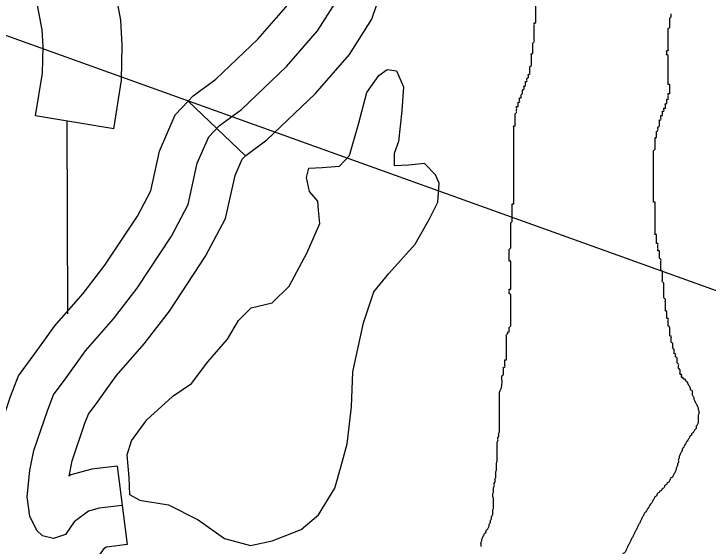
# Model space of a CAD drawing. Extents: x 813775 to 1157140, y 1757555 to 1979907.
# Drawn here: x 1017244 to 1019875, y 1827889 to 1829908 of the extents above; entities that cross this region are included whole.
import ezdxf

# ---------------------------------------------------------------- set-up
doc = ezdxf.new("R2010")
doc.units = 0
for name, color, linetype in [('Level 35', 7, 'Continuous'), ('Level 45', 7, 'Continuous'), ('Level 5', 7, 'Continuous'), ('Level 9', 7, 'Continuous'), ('R_Draft', 7, 'Continuous')]:
    doc.layers.add(name, color=color, linetype=linetype)

msp = doc.modelspace()

# ---------------------------------------------------------------- linework, layer by layer
at = {"layer": 'Level 35'}
for points in [[(1018361.7, 1829322.9), (1018411.8, 1829325.3), (1018478.2, 1829330.6), (1018515.4, 1829370.5), (1018549.9, 1829490.1), (1018581.8, 1829609.7), (1018626.9, 1829673.5), (1018658.8, 1829697.4), (1018693.3, 1829692.1), (1018719.9, 1829631), (1018714.6, 1829540.6), (1018701.3, 1829423.6), (1018685.4, 1829378.4), (1018685.4, 1829331.6)], [(1017720.2, 1828063.7), (1017830.2, 1828045.3), (1017941.7, 1827989.5), (1018042.6, 1827917.7), (1018140.9, 1827891.2), (1018223.2, 1827909.8), (1018332.1, 1827952.3), (1018398.5, 1828008.1), (1018459.6, 1828109.1), (1018483.5, 1828194.2), (1018507.4, 1828276.6), (1018523.4, 1828417.5), (1018528.7, 1828550.4), (1018568.5, 1828736.5), (1018608.3, 1828853.4), (1018664.1, 1828922.6), (1018765, 1829034.2), (1018818.2, 1829129.9), (1018850, 1829193.7), (1018855.3, 1829265.5), (1018842.1, 1829297.4), (1018799.6, 1829339.9), (1018741.1, 1829334.6), (1018685.4, 1829331.6)], [(1017720.2, 1828063.7), (1017683.7, 1828083.6), (1017681, 1828150), (1017673.1, 1828235.1), (1017689, 1828288.2), (1017747.4, 1828368), (1017845.7, 1828458.4), (1017917.4, 1828506.2), (1017978.5, 1828588.6), (1018052.9, 1828673.7), (1018095.4, 1828745.5), (1018143.2, 1828793.3), (1018222.8, 1828811.9), (1018286.6, 1828875.7), (1018355.6, 1829003.3), (1018403.4, 1829112.3), (1018398.1, 1829162.8), (1018395.5, 1829197.4), (1018363.6, 1829234.6), (1018353, 1829287.7), (1018361.7, 1829322.9)]]:
    msp.add_lwpolyline(points, dxfattribs=at)
at = {"layer": 'Level 45'}
for p, q in [((1018121.4, 1829369.6), (1017903.9, 1829576.2)), ((1017622.3, 1829472.4), (1017326.2, 1829520.8)), ((1017635.8, 1828192.7), (1017673, 1827895))]:
    msp.add_line(p, q, dxfattribs=at)
for points in [[(1018023.3, 1829484.1), (1018105.9, 1829544.9), (1018277.5, 1829708), (1018394.8, 1829843.5), (1018464.3, 1829952.2), (1018514.3, 1830102.3), (1018529.5, 1830211), (1018536, 1830561.1), (1018540.4, 1830765.6), (1018521.2, 1830965), (1018473.4, 1831093.3)], [(1017326.2, 1829520.8), (1017352.8, 1829683.1), (1017354.6, 1829784.2), (1017351.1, 1829846.9), (1017333.2, 1829940.7), (1017305.6, 1830101.8), (1017294.1, 1830267.9), (1017289.7, 1830374.5), (1017283, 1830539.6), (1017283, 1830545.5)], [(1017622.3, 1829472.4), (1017652.3, 1829656), (1017654.8, 1829789.7), (1017649.6, 1829883.6), (1017628.4, 1829994.2), (1017603.9, 1830137.5), (1017593.7, 1830284.5), (1017589.4, 1830386.7), (1017583, 1830545.6), (1017583, 1830545.5)], [(1017903.9, 1829576.2), (1017923.6, 1829596.9), (1018009.3, 1829660.1), (1018168.9, 1829811.8), (1018274.3, 1829933.5), (1018327.9, 1830017.3), (1018367.6, 1830136.7), (1018379.7, 1830222.9), (1018381.9, 1830338.8)], [(1018121.4, 1829369.6), (1018123, 1829371.2), (1018202.4, 1829429.8), (1018386.1, 1829604.3), (1018515.3, 1829753.5), (1018600.7, 1829887.2), (1018660.9, 1830067.9), (1018679.3, 1830199.2), (1018681.8, 1830333.2)], [(1017356.8, 1828666.6), (1017397.8, 1828723.4), (1017505.9, 1828847), (1017588.7, 1828954.2), (1017711.9, 1829141.2), (1017762.2, 1829236.6), (1017795.7, 1829387.6), (1017855.4, 1829525.1), (1017903.9, 1829576.2)], [(1017654.4, 1828043.9), (1017567.5, 1828033), (1017526.2, 1828022.1), (1017471.9, 1827980.8), (1017439.3, 1827933), (1017393.7, 1827917.7), (1017352.4, 1827928.6), (1017330.7, 1827948.2), (1017304.6, 1828002.5), (1017293.7, 1828076.5), (1017304.6, 1828176.5), (1017319.8, 1828251.5), (1017372, 1828405.9), (1017393.7, 1828462.5), (1017441.5, 1828527.7), (1017515.3, 1828629.9), (1017621.8, 1828751.7), (1017710.9, 1828867), (1017841.2, 1829064.8), (1017904.2, 1829184.4), (1017939, 1829341), (1017982.4, 1829441.1), (1018023.3, 1829484.1)], [(1017599.9, 1828490.9), (1017632.9, 1828536.4), (1017737.7, 1828656.4), (1017833, 1828779.7), (1017970.5, 1828988.4), (1018046.3, 1829132.3), (1018082.3, 1829294.5), (1018109.5, 1829357), (1018121.4, 1829369.6)], [(1017673, 1827895), (1017596, 1827885.4), (1017593.3, 1827884.7), (1017582.1, 1827876.2), (1017534.8, 1827806.7), (1017398.7, 1827761.3), (1017279, 1827792.8), (1017208.3, 1827856.6), (1017159.5, 1827958.2), (1017142.6, 1828073.6), (1017156.2, 1828199.6), (1017174.7, 1828290.6), (1017230.8, 1828456.8), (1017260.8, 1828535), (1017320.2, 1828616), (1017356.8, 1828666.6)], [(1017635.8, 1828192.7), (1017538.9, 1828180.6), (1017459.1, 1828159.6), (1017453.3, 1828155.1), (1017464.9, 1828212.5), (1017513.1, 1828355), (1017526.5, 1828390), (1017562.8, 1828439.5), (1017599.9, 1828490.9)]]:
    msp.add_lwpolyline(points, dxfattribs=at)
at = {"layer": 'Level 5'}
msp.add_lwpolyline([(1017445.1, 1829501.4), (1017447, 1828770.8)], dxfattribs=at)
at = {"layer": 'Level 9'}
for points in [[(1019143.5, 1829489.2), (1019143.5, 1829494.8), (1019143.5, 1829500.4), (1019143.5, 1829505.9), (1019143.5, 1829511.5), (1019143.5, 1829517.1), (1019143.5, 1829522.7), (1019143.5, 1829528.3), (1019149.1, 1829533.9), (1019149.1, 1829539.4), (1019149.1, 1829545), (1019149.1, 1829550.6), (1019149.1, 1829556.2), (1019154.7, 1829556.2), (1019154.7, 1829561.8), (1019154.7, 1829567.3), (1019154.7, 1829572.9), (1019160.2, 1829572.9), (1019160.2, 1829578.5), (1019160.2, 1829584.1), (1019160.2, 1829589.7), (1019165.8, 1829589.7), (1019165.8, 1829595.3), (1019165.8, 1829600.8), (1019171.4, 1829606.4), (1019171.4, 1829612), (1019171.4, 1829617.6), (1019177, 1829623.2), (1019177, 1829628.7), (1019177, 1829634.3), (1019182.6, 1829634.3), (1019182.6, 1829639.9), (1019182.6, 1829645.5), (1019182.6, 1829651.1), (1019188.1, 1829651.1), (1019188.1, 1829656.7), (1019188.1, 1829662.2), (1019193.7, 1829667.8), (1019193.7, 1829673.4), (1019193.7, 1829679), (1019199.3, 1829679), (1019199.3, 1829684.6), (1019199.3, 1829690.1), (1019199.3, 1829695.7), (1019199.3, 1829701.3), (1019199.3, 1829706.9), (1019204.9, 1829712.5), (1019204.9, 1829718.1), (1019204.9, 1829723.6), (1019204.9, 1829729.2), (1019204.9, 1829734.8), (1019204.9, 1829740.4), (1019204.9, 1829746), (1019204.9, 1829751.5), (1019204.9, 1829757.1), (1019210.4, 1829757.1), (1019210.4, 1829762.7), (1019210.4, 1829768.3), (1019210.4, 1829773.9), (1019210.4, 1829779.5), (1019210.4, 1829785), (1019210.4, 1829790.6), (1019210.4, 1829796.2), (1019216, 1829801.8), (1019216, 1829807.4), (1019216, 1829812.9), (1019216, 1829818.5), (1019216, 1829824.1), (1019216, 1829829.7), (1019216, 1829835.3), (1019216, 1829840.9), (1019216, 1829846.4), (1019216, 1829852), (1019216, 1829857.6), (1019216, 1829863.2), (1019216, 1829868.8), (1019216, 1829874.3), (1019221.6, 1829874.3), (1019221.6, 1829879.9), (1019221.6, 1829885.5), (1019221.6, 1829891.1), (1019221.6, 1829896.7), (1019221.6, 1829902.3), (1019221.6, 1829907.8), (1019221.6, 1829913.4), (1019221.6, 1829919), (1019221.6, 1829924.6), (1019221.6, 1829930.2), (1019221.6, 1829935.7), (1019221.6, 1829941.3), (1019221.6, 1829946.9)], [(1019679.1, 1829461.3), (1019684.7, 1829466.9), (1019684.7, 1829472.5), (1019684.7, 1829478), (1019690.3, 1829483.6), (1019690.3, 1829489.2), (1019690.3, 1829494.8), (1019690.3, 1829500.4), (1019690.3, 1829505.9), (1019695.8, 1829505.9), (1019695.8, 1829511.5), (1019695.8, 1829517.1), (1019695.8, 1829522.7), (1019701.4, 1829522.7), (1019701.4, 1829528.3), (1019701.4, 1829533.9), (1019701.4, 1829539.4), (1019707, 1829539.4), (1019707, 1829545), (1019707, 1829550.6), (1019712.6, 1829550.6), (1019712.6, 1829556.2), (1019712.6, 1829561.8), (1019712.6, 1829567.3), (1019718.1, 1829567.3), (1019718.1, 1829572.9), (1019718.1, 1829578.5), (1019718.1, 1829584.1), (1019723.7, 1829584.1), (1019723.7, 1829589.7), (1019723.7, 1829595.3), (1019723.7, 1829600.8), (1019723.7, 1829606.4), (1019729.3, 1829606.4), (1019729.3, 1829612), (1019729.3, 1829617.6), (1019729.3, 1829623.2), (1019729.3, 1829628.7), (1019729.3, 1829634.3), (1019729.3, 1829639.9), (1019723.7, 1829639.9), (1019723.7, 1829645.5), (1019723.7, 1829651.1), (1019723.7, 1829656.7), (1019723.7, 1829662.2), (1019723.7, 1829667.8), (1019723.7, 1829673.4), (1019723.7, 1829679), (1019723.7, 1829684.6), (1019723.7, 1829690.1), (1019723.7, 1829695.7), (1019723.7, 1829701.3), (1019723.7, 1829706.9), (1019723.7, 1829712.5), (1019723.7, 1829718.1), (1019723.7, 1829723.6), (1019723.7, 1829729.2), (1019723.7, 1829734.8), (1019723.7, 1829740.4), (1019723.7, 1829746), (1019723.7, 1829751.5), (1019718.1, 1829751.5), (1019718.1, 1829757.1), (1019718.1, 1829762.7), (1019718.1, 1829768.3), (1019723.7, 1829768.3), (1019723.7, 1829773.9), (1019723.7, 1829779.5), (1019723.7, 1829785), (1019723.7, 1829790.6), (1019723.7, 1829796.2), (1019723.7, 1829801.8), (1019723.7, 1829807.4), (1019723.7, 1829812.9), (1019723.7, 1829818.5), (1019723.7, 1829824.1), (1019723.7, 1829829.7), (1019723.7, 1829835.3), (1019723.7, 1829840.9), (1019723.7, 1829846.4), (1019723.7, 1829852), (1019729.3, 1829857.6), (1019729.3, 1829863.2), (1019729.3, 1829868.8), (1019729.3, 1829874.3), (1019729.3, 1829879.9), (1019729.3, 1829885.5), (1019729.3, 1829891.1), (1019734.9, 1829896.7), (1019734.9, 1829902.3), (1019734.9, 1829907.8)], [(1019121.2, 1828998), (1019121.2, 1829003.6), (1019121.2, 1829009.2), (1019121.2, 1829014.7), (1019126.8, 1829020.3), (1019126.8, 1829025.9), (1019126.8, 1829031.5), (1019126.8, 1829037.1), (1019126.8, 1829042.7), (1019126.8, 1829048.2), (1019126.8, 1829053.8), (1019126.8, 1829059.4), (1019126.8, 1829065), (1019126.8, 1829070.6), (1019126.8, 1829076.1), (1019126.8, 1829081.7), (1019126.8, 1829087.3), (1019126.8, 1829092.9), (1019126.8, 1829098.5), (1019126.8, 1829104.1), (1019126.8, 1829109.6), (1019126.8, 1829115.2), (1019132.3, 1829120.8), (1019132.3, 1829126.4), (1019132.3, 1829132), (1019132.3, 1829137.5), (1019132.3, 1829143.1), (1019132.3, 1829148.7), (1019132.3, 1829154.3), (1019132.3, 1829159.9), (1019132.3, 1829165.5), (1019132.3, 1829171), (1019132.3, 1829176.6), (1019132.3, 1829182.2), (1019132.3, 1829187.8), (1019137.9, 1829187.8), (1019137.9, 1829193.4), (1019137.9, 1829198.9), (1019137.9, 1829204.5), (1019137.9, 1829210.1), (1019137.9, 1829215.7), (1019137.9, 1829221.3), (1019137.9, 1829226.9), (1019137.9, 1829232.4), (1019137.9, 1829238), (1019137.9, 1829243.6), (1019137.9, 1829249.2), (1019137.9, 1829254.8), (1019137.9, 1829260.3), (1019137.9, 1829265.9), (1019137.9, 1829271.5), (1019137.9, 1829277.1), (1019137.9, 1829282.7), (1019137.9, 1829288.3), (1019137.9, 1829293.8), (1019137.9, 1829299.4), (1019137.9, 1829305), (1019137.9, 1829310.6), (1019137.9, 1829316.2), (1019137.9, 1829321.7), (1019137.9, 1829327.3), (1019137.9, 1829332.9), (1019137.9, 1829338.5), (1019137.9, 1829344.1), (1019137.9, 1829349.7), (1019137.9, 1829355.2), (1019137.9, 1829360.8), (1019137.9, 1829366.4), (1019137.9, 1829372), (1019137.9, 1829377.6), (1019137.9, 1829383.1), (1019137.9, 1829388.7), (1019137.9, 1829394.3), (1019137.9, 1829399.9), (1019137.9, 1829405.5), (1019137.9, 1829411.1), (1019137.9, 1829416.6), (1019137.9, 1829422.2), (1019137.9, 1829427.8), (1019137.9, 1829433.4), (1019137.9, 1829439), (1019137.9, 1829444.5), (1019137.9, 1829450.1), (1019137.9, 1829455.7), (1019137.9, 1829461.3), (1019137.9, 1829466.9), (1019137.9, 1829472.5), (1019137.9, 1829478), (1019137.9, 1829483.6), (1019143.5, 1829483.6), (1019143.5, 1829489.2)], [(1019690.3, 1828986.8), (1019690.3, 1828992.4), (1019690.3, 1828998), (1019690.3, 1829003.6), (1019690.3, 1829009.2), (1019684.7, 1829009.2), (1019684.7, 1829014.7), (1019684.7, 1829020.3), (1019684.7, 1829025.9), (1019684.7, 1829031.5), (1019684.7, 1829037.1), (1019679.1, 1829037.1), (1019679.1, 1829042.7), (1019679.1, 1829048.2), (1019679.1, 1829053.8), (1019679.1, 1829059.4), (1019679.1, 1829065), (1019679.1, 1829070.6), (1019673.5, 1829070.6), (1019673.5, 1829076.1), (1019673.5, 1829081.7), (1019673.5, 1829087.3), (1019673.5, 1829092.9), (1019673.5, 1829098.5), (1019673.5, 1829104.1), (1019673.5, 1829109.6), (1019673.5, 1829115.2), (1019673.5, 1829120.8), (1019673.5, 1829126.4), (1019673.5, 1829132), (1019673.5, 1829137.5), (1019673.5, 1829143.1), (1019673.5, 1829148.7), (1019673.5, 1829154.3), (1019673.5, 1829159.9), (1019673.5, 1829165.5), (1019673.5, 1829171), (1019673.5, 1829176.6), (1019673.5, 1829182.2), (1019673.5, 1829187.8), (1019673.5, 1829193.4), (1019667.9, 1829193.4), (1019667.9, 1829198.9), (1019667.9, 1829204.5), (1019667.9, 1829210.1), (1019667.9, 1829215.7), (1019667.9, 1829221.3), (1019667.9, 1829226.9), (1019667.9, 1829232.4), (1019667.9, 1829238), (1019667.9, 1829243.6), (1019667.9, 1829249.2), (1019667.9, 1829254.8), (1019667.9, 1829260.3), (1019667.9, 1829265.9), (1019667.9, 1829271.5), (1019667.9, 1829277.1), (1019667.9, 1829282.7), (1019667.9, 1829288.3), (1019667.9, 1829293.8), (1019667.9, 1829299.4), (1019667.9, 1829305), (1019667.9, 1829310.6), (1019667.9, 1829316.2), (1019667.9, 1829321.7), (1019667.9, 1829327.3), (1019667.9, 1829332.9), (1019667.9, 1829338.5), (1019667.9, 1829344.1), (1019667.9, 1829349.7), (1019667.9, 1829355.2), (1019667.9, 1829360.8), (1019667.9, 1829366.4), (1019667.9, 1829372), (1019667.9, 1829377.6), (1019667.9, 1829383.1), (1019667.9, 1829388.7), (1019673.5, 1829394.3), (1019673.5, 1829399.9), (1019673.5, 1829405.5), (1019673.5, 1829411.1), (1019673.5, 1829416.6), (1019673.5, 1829422.2), (1019673.5, 1829427.8), (1019673.5, 1829433.4), (1019673.5, 1829439), (1019679.1, 1829439), (1019679.1, 1829444.5), (1019679.1, 1829450.1), (1019679.1, 1829455.7), (1019679.1, 1829461.3)], [(1019093.3, 1828523.5), (1019093.3, 1828529.1), (1019093.3, 1828534.7), (1019098.9, 1828540.3), (1019098.9, 1828545.9), (1019098.9, 1828551.5), (1019098.9, 1828557), (1019098.9, 1828562.6), (1019098.9, 1828568.2), (1019104.4, 1828568.2), (1019104.4, 1828573.8), (1019104.4, 1828579.4), (1019104.4, 1828584.9), (1019104.4, 1828590.5), (1019104.4, 1828596.1), (1019110, 1828596.1), (1019110, 1828601.7), (1019110, 1828607.3), (1019110, 1828612.9), (1019110, 1828618.4), (1019110, 1828624), (1019110, 1828629.6), (1019110, 1828635.2), (1019110, 1828640.8), (1019110, 1828646.3), (1019110, 1828651.9), (1019110, 1828657.5), (1019110, 1828663.1), (1019110, 1828668.7), (1019110, 1828674.3), (1019110, 1828679.8), (1019110, 1828685.4), (1019110, 1828691), (1019115.6, 1828696.6), (1019115.6, 1828702.2), (1019121.2, 1828702.2), (1019121.2, 1828707.7), (1019121.2, 1828713.3), (1019121.2, 1828718.9), (1019126.8, 1828724.5), (1019126.8, 1828730.1), (1019126.8, 1828735.7), (1019126.8, 1828741.2), (1019126.8, 1828746.8), (1019126.8, 1828752.4), (1019126.8, 1828758), (1019126.8, 1828763.6), (1019126.8, 1828769.1), (1019126.8, 1828774.7), (1019126.8, 1828780.3), (1019126.8, 1828785.9), (1019126.8, 1828791.5), (1019126.8, 1828797.1), (1019126.8, 1828802.6), (1019126.8, 1828808.2), (1019126.8, 1828813.8), (1019126.8, 1828819.4), (1019126.8, 1828825), (1019126.8, 1828830.5), (1019126.8, 1828836.1), (1019126.8, 1828841.7), (1019121.2, 1828847.3), (1019121.2, 1828852.9), (1019121.2, 1828858.5), (1019121.2, 1828864), (1019126.8, 1828864), (1019126.8, 1828869.6), (1019126.8, 1828875.2), (1019126.8, 1828880.8), (1019126.8, 1828886.4), (1019126.8, 1828891.9), (1019126.8, 1828897.5), (1019126.8, 1828903.1), (1019126.8, 1828908.7), (1019126.8, 1828914.3), (1019126.8, 1828919.9), (1019126.8, 1828925.4), (1019126.8, 1828931), (1019126.8, 1828936.6), (1019126.8, 1828942.2), (1019126.8, 1828947.8), (1019126.8, 1828953.3), (1019126.8, 1828958.9), (1019126.8, 1828964.5), (1019126.8, 1828970.1), (1019121.2, 1828970.1), (1019121.2, 1828975.7), (1019121.2, 1828981.3), (1019121.2, 1828986.8), (1019121.2, 1828992.4), (1019121.2, 1828998)], [(1019785.1, 1828523.5), (1019779.5, 1828523.5), (1019779.5, 1828529.1), (1019773.9, 1828529.1), (1019773.9, 1828534.7), (1019773.9, 1828540.3), (1019768.4, 1828540.3), (1019768.4, 1828545.9), (1019768.4, 1828551.5), (1019768.4, 1828557), (1019762.8, 1828562.6), (1019762.8, 1828568.2), (1019762.8, 1828573.8), (1019762.8, 1828579.4), (1019757.2, 1828584.9), (1019757.2, 1828590.5), (1019757.2, 1828596.1), (1019757.2, 1828601.7), (1019751.6, 1828607.3), (1019751.6, 1828612.9), (1019751.6, 1828618.4), (1019746, 1828618.4), (1019746, 1828624), (1019746, 1828629.6), (1019746, 1828635.2), (1019740.5, 1828640.8), (1019740.5, 1828646.3), (1019740.5, 1828651.9), (1019740.5, 1828657.5), (1019734.9, 1828663.1), (1019734.9, 1828668.7), (1019734.9, 1828674.3), (1019734.9, 1828679.8), (1019734.9, 1828685.4), (1019729.3, 1828685.4), (1019729.3, 1828691), (1019729.3, 1828696.6), (1019729.3, 1828702.2), (1019729.3, 1828707.7), (1019729.3, 1828713.3), (1019729.3, 1828718.9), (1019723.7, 1828724.5), (1019723.7, 1828730.1), (1019723.7, 1828735.7), (1019723.7, 1828741.2), (1019723.7, 1828746.8), (1019723.7, 1828752.4), (1019718.1, 1828752.4), (1019718.1, 1828758), (1019718.1, 1828763.6), (1019718.1, 1828769.1), (1019718.1, 1828774.7), (1019718.1, 1828780.3), (1019712.6, 1828780.3), (1019712.6, 1828785.9), (1019712.6, 1828791.5), (1019712.6, 1828797.1), (1019712.6, 1828802.6), (1019712.6, 1828808.2), (1019712.6, 1828813.8), (1019712.6, 1828819.4), (1019712.6, 1828825), (1019707, 1828830.5), (1019707, 1828836.1), (1019707, 1828841.7), (1019707, 1828847.3), (1019707, 1828852.9), (1019707, 1828858.5), (1019707, 1828864), (1019707, 1828869.6), (1019707, 1828875.2), (1019707, 1828880.8), (1019707, 1828886.4), (1019701.4, 1828891.9), (1019701.4, 1828897.5), (1019701.4, 1828903.1), (1019701.4, 1828908.7), (1019701.4, 1828914.3), (1019701.4, 1828919.9), (1019701.4, 1828925.4), (1019701.4, 1828931), (1019695.8, 1828936.6), (1019695.8, 1828942.2), (1019695.8, 1828947.8), (1019695.8, 1828953.3), (1019695.8, 1828958.9), (1019695.8, 1828964.5), (1019695.8, 1828970.1), (1019695.8, 1828975.7), (1019690.3, 1828981.3), (1019690.3, 1828986.8)], [(1019083.9, 1828389.6), (1019083.9, 1828395.2), (1019083.9, 1828400.8), (1019083.9, 1828406.3), (1019083.9, 1828411.9), (1019083.9, 1828417.5), (1019083.9, 1828423.1), (1019083.9, 1828428.7), (1019083.9, 1828434.3), (1019083.9, 1828439.8), (1019083.9, 1828445.4), (1019083.9, 1828451), (1019083.9, 1828456.6), (1019083.9, 1828462.2), (1019083.9, 1828467.7), (1019083.9, 1828473.3), (1019086.7, 1828478.9), (1019093.3, 1828523.5)], [(1019785.1, 1828523.5), (1019800.9, 1828499.8), (1019803.7, 1828494.3), (1019806.5, 1828488.7), (1019806.5, 1828483.1), (1019812, 1828480.3), (1019814.8, 1828474.7), (1019814.8, 1828469.1), (1019814.8, 1828463.6), (1019817.6, 1828458), (1019820.4, 1828452.4), (1019820.4, 1828446.8), (1019823.2, 1828441.2), (1019826, 1828435.7), (1019828.8, 1828430.1), (1019831.6, 1828424.5), (1019834.4, 1828418.9), (1019837.1, 1828413.3), (1019837.1, 1828407.7), (1019839.9, 1828402.2), (1019839.9, 1828396.6), (1019839.9, 1828391), (1019837.1, 1828385.4), (1019837.1, 1828379.8), (1019837.1, 1828374.3), (1019837.1, 1828368.7), (1019837.1, 1828363.1), (1019837.1, 1828357.5), (1019834.4, 1828351.9), (1019831.6, 1828346.3), (1019828.8, 1828340.8), (1019828.8, 1828335.2), (1019823.2, 1828329.6), (1019820.4, 1828324), (1019817.6, 1828318.4), (1019812, 1828315.6), (1019812, 1828310.1), (1019806.5, 1828307.3), (1019803.7, 1828301.7), (1019800.9, 1828296.1), (1019798.1, 1828290.5), (1019792.5, 1828284.9), (1019789.7, 1828279.4), (1019786.9, 1828273.8), (1019784.1, 1828268.2), (1019781.3, 1828262.6), (1019775.8, 1828257), (1019775.8, 1828251.5), (1019773, 1828245.9), (1019770.2, 1828240.3), (1019767.4, 1828234.7), (1019764.6, 1828229.1), (1019764.6, 1828223.5), (1019761.8, 1828218), (1019761.8, 1828212.4), (1019761.8, 1828206.8), (1019759, 1828201.2), (1019759, 1828195.6), (1019756.2, 1828190), (1019753.5, 1828184.5), (1019753.5, 1828178.9), (1019750.7, 1828173.3), (1019747.9, 1828167.7), (1019745.1, 1828162.1), (1019742.3, 1828156.6), (1019739.5, 1828151), (1019733.9, 1828148.2), (1019731.1, 1828142.6), (1019728.3, 1828137), (1019725.6, 1828131.4), (1019720, 1828128.6), (1019717.2, 1828123.1), (1019711.6, 1828120.3), (1019708.8, 1828114.7), (1019706, 1828109.1), (1019700.4, 1828106.3), (1019697.7, 1828100.7), (1019692.1, 1828097.9), (1019689.3, 1828092.4), (1019683.7, 1828089.6), (1019680.9, 1828084), (1019678.1, 1828078.4), (1019672.6, 1828075.6), (1019669.8, 1828070), (1019667, 1828064.5), (1019664.2, 1828058.9), (1019661.4, 1828053.3), (1019655.8, 1828047.7), (1019653, 1828042.1), (1019650.2, 1828036.5), (1019644.7, 1828031)], [(1019014.2, 1827887.2), (1019014.2, 1827892.8), (1019014.2, 1827898.4), (1019014.2, 1827904), (1019017, 1827909.6), (1019017, 1827915.1), (1019019.8, 1827920.7), (1019022.6, 1827926.3), (1019025.4, 1827931.9), (1019028.2, 1827937.5), (1019033.7, 1827943), (1019033.7, 1827948.6), (1019039.3, 1827954.2), (1019042.1, 1827959.8), (1019044.9, 1827965.4), (1019044.9, 1827971), (1019047.7, 1827976.5), (1019050.5, 1827982.1), (1019050.5, 1827987.7), (1019053.3, 1827993.3), (1019053.3, 1827998.9), (1019056.1, 1828004.4), (1019058.8, 1828010), (1019058.8, 1828015.6), (1019058.8, 1828021.2), (1019058.8, 1828026.8), (1019061.6, 1828032.4), (1019061.6, 1828037.9), (1019061.6, 1828043.5), (1019061.6, 1828049.1), (1019061.6, 1828054.7), (1019061.6, 1828060.3), (1019061.6, 1828065.8), (1019061.6, 1828071.4), (1019058.8, 1828077), (1019058.8, 1828082.6), (1019058.8, 1828088.2), (1019061.6, 1828093.8), (1019061.6, 1828099.3), (1019061.6, 1828104.9), (1019061.6, 1828110.5), (1019064.4, 1828116.1), (1019064.4, 1828121.7), (1019064.4, 1828127.2), (1019067.2, 1828132.8), (1019067.2, 1828138.4), (1019067.2, 1828144), (1019070, 1828149.6), (1019070, 1828155.2), (1019070, 1828160.7), (1019070, 1828166.3), (1019070, 1828171.9), (1019072.8, 1828177.5), (1019072.8, 1828183.1), (1019072.8, 1828188.6), (1019072.8, 1828194.2), (1019072.8, 1828199.8), (1019072.8, 1828205.4), (1019075.6, 1828211), (1019075.6, 1828216.6), (1019075.6, 1828222.1), (1019075.6, 1828227.7), (1019075.6, 1828233.3), (1019075.6, 1828238.9), (1019075.6, 1828244.5), (1019075.6, 1828250.1), (1019075.6, 1828255.6), (1019075.6, 1828261.2), (1019075.6, 1828266.8), (1019075.6, 1828272.4), (1019075.6, 1828278), (1019075.6, 1828283.5), (1019078.4, 1828289.1), (1019078.4, 1828294.7), (1019078.4, 1828300.3), (1019081.2, 1828305.9), (1019081.2, 1828311.5), (1019081.2, 1828317), (1019083.9, 1828322.6), (1019083.9, 1828328.2), (1019083.9, 1828333.8), (1019083.9, 1828339.4), (1019083.9, 1828344.9), (1019083.9, 1828350.5), (1019083.9, 1828356.1), (1019083.9, 1828361.7), (1019083.9, 1828367.3), (1019083.9, 1828372.9), (1019083.9, 1828378.4), (1019083.9, 1828384), (1019083.9, 1828389.6)], [(1019644.7, 1828031), (1019641.9, 1828025.4), (1019639.1, 1828019.8), (1019633.5, 1828014.2), (1019630.7, 1828008.6), (1019627.9, 1828003.1), (1019625.1, 1827997.5), (1019622.3, 1827991.9), (1019619.6, 1827986.3), (1019616.8, 1827980.7), (1019614, 1827975.1), (1019611.2, 1827969.6), (1019608.4, 1827964), (1019605.6, 1827958.4), (1019602.8, 1827952.8), (1019600, 1827947.2), (1019597.2, 1827941.7), (1019594.4, 1827936.1), (1019591.7, 1827930.5), (1019588.9, 1827924.9), (1019586.1, 1827919.3), (1019583.3, 1827913.7), (1019580.5, 1827908.2), (1019577.7, 1827902.6), (1019574.9, 1827897), (1019572.1, 1827891.4), (1019569.3, 1827885.8), (1019566.5, 1827880.3), (1019563.8, 1827874.7), (1019561, 1827869.1), (1019558.2, 1827863.5), (1019552.6, 1827860.7), (1019549.8, 1827855.1), (1019544.2, 1827849.6), (1019541.4, 1827844), (1019535.9, 1827838.4), (1019530.3, 1827835.6), (1019524.7, 1827832.8), (1019521.9, 1827827.2), (1019516.3, 1827824.4), (1019513.5, 1827818.9), (1019508, 1827816.1), (1019505.2, 1827810.5), (1019502.4, 1827804.9), (1019499.6, 1827799.3), (1019494, 1827793.7), (1019491.2, 1827788.1), (1019485.7, 1827785.4), (1019485.7, 1827779.8), (1019480.1, 1827777), (1019477.3, 1827771.4), (1019471.7, 1827765.8), (1019468.9, 1827760.2), (1019466.1, 1827754.7), (1019463.3, 1827749.1), (1019463.3, 1827743.5), (1019460.5, 1827737.9), (1019457.8, 1827732.3), (1019455, 1827726.7), (1019449.4, 1827721.2), (1019446.6, 1827715.6), (1019443.8, 1827710), (1019441, 1827704.4), (1019438.2, 1827698.8), (1019435.4, 1827693.3), (1019432.6, 1827687.7), (1019429.9, 1827682.1), (1019424.3, 1827676.5), (1019421.5, 1827670.9), (1019418.7, 1827665.3), (1019418.7, 1827659.8), (1019415.9, 1827654.2), (1019410.3, 1827648.6), (1019407.5, 1827643), (1019404.8, 1827637.4), (1019402, 1827631.9), (1019399.2, 1827626.3), (1019396.4, 1827620.7), (1019393.6, 1827615.1), (1019390.8, 1827609.5), (1019388, 1827603.9), (1019385.2, 1827598.4), (1019382.4, 1827592.8), (1019379.6, 1827587.2), (1019374.1, 1827581.6), (1019371.3, 1827576), (1019368.5, 1827570.5), (1019365.7, 1827564.9), (1019362.9, 1827559.3), (1019360.1, 1827553.7), (1019354.5, 1827548.1)]]:
    msp.add_spline(points, degree=3, dxfattribs=at)
at = {"layer": 'R_Draft'}
msp.add_line((1092628.5, 1802699.3), (1002075.8, 1835270.8), dxfattribs=at)

doc.saveas('drawing.dxf')
